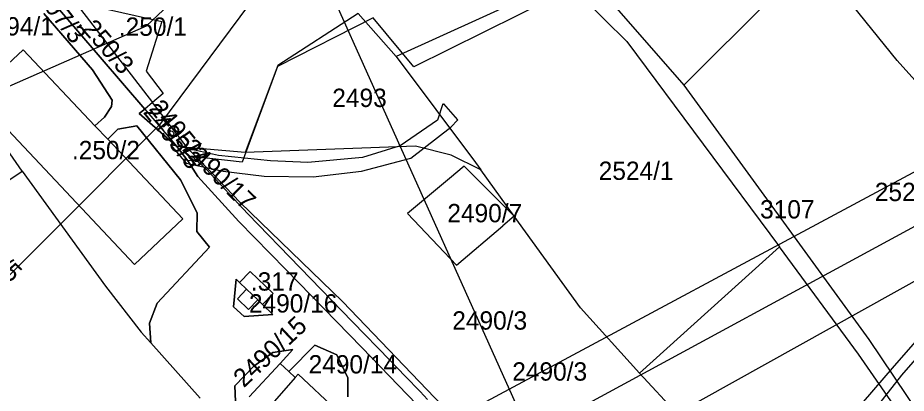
# Model space of a CAD drawing. Extents: x -564810 to -550519, y -1045831 to -1034011.
# Drawn here: x -552674.4 to -552426.8, y -1036690.7 to -1036586.2 of the extents above; entities that cross this region are included whole.
import ezdxf

# ---------------------------------------------------------------- set-up
doc = ezdxf.new("R2010")
doc.units = 0
for name, color, linetype in [('KN stav', 7, 'Continuous'), ('Obvod KPU', 7, 'Continuous'), ('Parcelní čísla', 7, 'Continuous'), ('Polní cesty stavající', 7, 'Continuous'), ('STG', 7, 'Continuous'), ('Vedení VN', 7, 'Continuous'), ('Vrstva 14', 7, 'Continuous'), ('Vrstva 22', 7, 'Continuous'), ('Vrstva 4', 7, 'Continuous'), ('zamokř ploch', 7, 'Continuous')]:
    doc.layers.add(name, color=color, linetype=linetype)

msp = doc.modelspace()

# ---------------------------------------------------------------- linework, layer by layer
at = {"layer": 'KN stav'}
for p, q in [((-552521.13, -1036567.93), (-552488.83, -1036604.94)), ((-552452.72, -1036569.02), (-552488.83, -1036604.94)), ((-552429.32, -1036598.11), (-552452.72, -1036569.02)), ((-552666.93, -1036570.83), (-552636.89, -1036609.78)), ((-552522.08, -1036575.68), (-552569.02, -1036596.97)), ((-552522.08, -1036575.68), (-552504.73, -1036592.77)), ((-552639.06, -1036611.61), (-552663.88, -1036582.67)), ((-552663.88, -1036582.67), (-552639.06, -1036611.61)), ((-552649.18, -1036583.91), (-552634.32, -1036587.23)), ((-552667.19, -1036585.02), (-552653.58, -1036600.65)), ((-552653.58, -1036600.65), (-552667.19, -1036585.02)), ((-552579.6, -1036584.98), (-552601.99, -1036599.47)), ((-552579.6, -1036584.98), (-552569.02, -1036596.97)), ((-552634.32, -1036587.23), (-552638.6, -1036601.05)), ((-552673.21, -1036628.87), (-552700.26, -1036590.08)), ((-552504.73, -1036592.77), (-552462.16, -1036649.9)), ((-552672.88, -1036595.1), (-552678.55, -1036600.45)), ((-552652.94, -1036616.22), (-552672.88, -1036595.1)), ((-552569.02, -1036596.97), (-552546.86, -1036626.46)), ((-552387.23, -1036645.05), (-552429.32, -1036598.11)), ((-552653.58, -1036600.65), (-552648.16, -1036609.12)), ((-552648.16, -1036609.12), (-552653.58, -1036600.65)), ((-552638.6, -1036601.05), (-552633.94, -1036607.3)), ((-552601.99, -1036599.47), (-552611.04, -1036623.68)), ((-552488.83, -1036604.94), (-552437.23, -1036675.67)), ((-552686.44, -1036607.59), (-552641.85, -1036654.81)), ((-552633.94, -1036607.3), (-552636.89, -1036609.78)), ((-552648.31, -1036610.88), (-552650.21, -1036613.82)), ((-552650.21, -1036613.82), (-552648.31, -1036610.88)), ((-552648.16, -1036609.12), (-552648.31, -1036610.88)), ((-552648.31, -1036610.88), (-552648.16, -1036609.12)), ((-552636.89, -1036609.78), (-552639.06, -1036611.61)), ((-552627.23, -1036622.3), (-552636.89, -1036609.78)), ((-552650.21, -1036613.82), (-552652.94, -1036616.22)), ((-552652.94, -1036616.22), (-552650.21, -1036613.82)), ((-552639.06, -1036611.61), (-552640.56, -1036612.87)), ((-552640.56, -1036612.87), (-552639.06, -1036611.61)), ((-552640.56, -1036612.87), (-552630.1, -1036622.05)), ((-552630.1, -1036622.05), (-552640.56, -1036612.87)), ((-552639.06, -1036611.61), (-552630.1, -1036622.05)), ((-552652.94, -1036616.22), (-552649.36, -1036620.01)), ((-552649.36, -1036620.01), (-552652.94, -1036616.22)), ((-552649.36, -1036620.01), (-552646.54, -1036617.2)), ((-552646.54, -1036617.2), (-552649.36, -1036620.01)), ((-552646.54, -1036617.2), (-552641.26, -1036616.31)), ((-552641.26, -1036616.31), (-552646.54, -1036617.2)), ((-552641.26, -1036616.31), (-552629.1, -1036631.26)), ((-552629.1, -1036631.26), (-552641.26, -1036616.31)), ((-552628.45, -1036642.16), (-552649.36, -1036620.01)), ((-552630.1, -1036622.05), (-552627.02, -1036626.01)), ((-552627.23, -1036622.3), (-552630.1, -1036622.05)), ((-552627.02, -1036626.01), (-552630.1, -1036622.05)), ((-552611.04, -1036623.68), (-552627.23, -1036622.3)), ((-552627.23, -1036622.3), (-552624.06, -1036625.59)), ((-552563.59, -1036621.89), (-552611.04, -1036623.68)), ((-552553.62, -1036624.42), (-552563.59, -1036621.89)), ((-552624.06, -1036625.59), (-552627.02, -1036626.01)), ((-552627.02, -1036626.01), (-552624.29, -1036630.37)), ((-552624.29, -1036630.37), (-552627.02, -1036626.01)), ((-552624.06, -1036625.59), (-552620.57, -1036629.2)), ((-552545.4, -1036628.49), (-552553.62, -1036624.42)), ((-552550.07, -1036627.48), (-552554.15, -1036630.89)), ((-552536.07, -1036641.38), (-552550.07, -1036627.48)), ((-552546.86, -1036626.46), (-552545.4, -1036628.49)), ((-552536.07, -1036641.38), (-552545.4, -1036628.49)), ((-552692.05, -1036641.54), (-552673.21, -1036628.87)), ((-552673.21, -1036628.87), (-552650, -1036660.9)), ((-552624.29, -1036630.37), (-552612.78, -1036642.86)), ((-552612.78, -1036642.86), (-552624.29, -1036630.37)), ((-552620.57, -1036629.2), (-552612.44, -1036637.62)), ((-552554.15, -1036630.89), (-552565.78, -1036640.63)), ((-552629.1, -1036631.26), (-552624.41, -1036640.51)), ((-552624.41, -1036640.51), (-552629.1, -1036631.26)), ((-552612.44, -1036637.62), (-552583.96, -1036665.16)), ((-552624.41, -1036640.51), (-552624.56, -1036645.64)), ((-552624.56, -1036645.64), (-552624.41, -1036640.51)), ((-552565.78, -1036640.63), (-552552.13, -1036655.03)), ((-552641.85, -1036654.81), (-552628.45, -1036642.16)), ((-552612.78, -1036642.86), (-552599.75, -1036656.25)), ((-552599.75, -1036656.25), (-552612.78, -1036642.86)), ((-552536.07, -1036641.38), (-552539.24, -1036644.08)), ((-552517.61, -1036666.93), (-552536.07, -1036641.38)), ((-552624.56, -1036645.64), (-552621.04, -1036650.04)), ((-552621.04, -1036650.04), (-552624.56, -1036645.64)), ((-552552.13, -1036655.03), (-552539.24, -1036644.08)), ((-552621.04, -1036650.04), (-552635.56, -1036665.6)), ((-552635.56, -1036665.6), (-552621.04, -1036650.04)), ((-552462.16, -1036649.9), (-552501.17, -1036685.07)), ((-552440.18, -1036679.82), (-552462.16, -1036649.9)), ((-552609.67, -1036656.75), (-552612.64, -1036659.84)), ((-552612.64, -1036659.84), (-552609.67, -1036656.75)), ((-552603.26, -1036662.92), (-552609.67, -1036656.75)), ((-552609.67, -1036656.75), (-552603.26, -1036662.92)), ((-552599.75, -1036656.25), (-552578.56, -1036677.9)), ((-552578.56, -1036677.9), (-552599.75, -1036656.25)), ((-552613.57, -1036658.94), (-552614.27, -1036666.61)), ((-552614.27, -1036666.61), (-552613.57, -1036658.94)), ((-552612.64, -1036659.84), (-552613.57, -1036658.94)), ((-552613.57, -1036658.94), (-552612.64, -1036659.84)), ((-552612.64, -1036659.84), (-552610.66, -1036661.75)), ((-552650, -1036660.9), (-552640.04, -1036673.68)), ((-552610.66, -1036661.75), (-552613.18, -1036664.37)), ((-552606.23, -1036666.01), (-552603.26, -1036662.92)), ((-552603.26, -1036662.92), (-552606.23, -1036666.01)), ((-552635.56, -1036665.6), (-552637.76, -1036671.18)), ((-552637.76, -1036671.18), (-552635.56, -1036665.6)), ((-552613.18, -1036664.37), (-552610.09, -1036667.34)), ((-552610.09, -1036667.34), (-552607.57, -1036664.72)), ((-552607.57, -1036664.72), (-552606.23, -1036666.01)), ((-552583.96, -1036665.16), (-552523.58, -1036727.96)), ((-552614.27, -1036666.61), (-552611.36, -1036669.34)), ((-552611.36, -1036669.34), (-552614.27, -1036666.61)), ((-552603.34, -1036668.79), (-552606.23, -1036666.01)), ((-552606.23, -1036666.01), (-552603.34, -1036668.79)), ((-552501.17, -1036685.07), (-552517.61, -1036666.93)), ((-552611.36, -1036669.34), (-552603.34, -1036668.79)), ((-552603.34, -1036668.79), (-552611.36, -1036669.34)), ((-552637.76, -1036671.18), (-552637.37, -1036676.66)), ((-552637.37, -1036676.66), (-552637.76, -1036671.18)), ((-552640.04, -1036673.68), (-552637.37, -1036676.66)), ((-552437.23, -1036675.67), (-552404.76, -1036723.92)), ((-552637.37, -1036676.66), (-552623.59, -1036692)), ((-552623.59, -1036692), (-552637.37, -1036676.66)), ((-552591.61, -1036677.29), (-552598.91, -1036684.6)), ((-552598.91, -1036684.6), (-552591.61, -1036677.29)), ((-552585.47, -1036679.96), (-552591.61, -1036677.29)), ((-552591.61, -1036677.29), (-552585.47, -1036679.96)), ((-552578.56, -1036677.9), (-552554.7, -1036702.51)), ((-552554.7, -1036702.51), (-552578.56, -1036677.9)), ((-552603.35, -1036679.29), (-552608.68, -1036683.16)), ((-552608.68, -1036683.16), (-552603.35, -1036679.29)), ((-552597.75, -1036678.49), (-552603.35, -1036679.29)), ((-552603.35, -1036679.29), (-552597.75, -1036678.49)), ((-552601.26, -1036682.4), (-552597.75, -1036678.49)), ((-552597.75, -1036678.49), (-552601.26, -1036682.4)), ((-552582.4, -1036686.36), (-552585.47, -1036679.96)), ((-552585.47, -1036679.96), (-552582.4, -1036686.36)), ((-552406.48, -1036728.18), (-552440.18, -1036679.82)), ((-552609.96, -1036691.65), (-552601.26, -1036682.4)), ((-552598.91, -1036684.6), (-552601.26, -1036682.4)), ((-552601.26, -1036682.4), (-552598.91, -1036684.6)), ((-552608.68, -1036683.16), (-552613.89, -1036688.63)), ((-552613.89, -1036688.63), (-552608.68, -1036683.16)), ((-552598.91, -1036684.6), (-552597.14, -1036686.26)), ((-552597.14, -1036686.26), (-552596.27, -1036685.33)), ((-552596.27, -1036685.33), (-552585.81, -1036695.16)), ((-552490.27, -1036696.79), (-552501.17, -1036685.07)), ((-552582.4, -1036691.7), (-552582.4, -1036686.36)), ((-552582.4, -1036686.36), (-552582.4, -1036691.7)), ((-552613.89, -1036688.63), (-552613.62, -1036695.17)), ((-552613.62, -1036695.17), (-552613.89, -1036688.63))]:
    msp.add_line(p, q, dxfattribs=at)
at = {"layer": 'Obvod KPU'}
for p, q in [((-552523.43, -1036579.71), (-552564.02, -1036599.82)), ((-552575.37, -1036586.25), (-552602.04, -1036599.76)), ((-552564.02, -1036599.82), (-552575.37, -1036586.25)), ((-552602.04, -1036599.76), (-552611.89, -1036626.38)), ((-552611.89, -1036626.38), (-552625.78, -1036624.76)), ((-552625.78, -1036624.76), (-552621.96, -1036628.35)), ((-552621.96, -1036628.35), (-552610.34, -1036640.71)), ((-552610.34, -1036640.71), (-552581.11, -1036670.8)), ((-552581.11, -1036670.8), (-552570.63, -1036681.58)), ((-552570.63, -1036681.58), (-552566.47, -1036685.93)), ((-552566.47, -1036685.93), (-552562.33, -1036690.22)), ((-552562.33, -1036690.22), (-552560.23, -1036692.37))]:
    msp.add_line(p, q, dxfattribs=at)
at = {"layer": 'Polní cesty stavající'}
for p, q in [((-552555.97, -1036610.19), (-552557.42, -1036614.68)), ((-552557.42, -1036614.68), (-552567.83, -1036621.84)), ((-552564.88, -1036625.27), (-552553.77, -1036616.61)), ((-552618.44, -1036624.55), (-552631.84, -1036621.54)), ((-552631.84, -1036621.54), (-552627.52, -1036626.68)), ((-552567.83, -1036621.84), (-552578.39, -1036625.1)), ((-552603.98, -1036625.98), (-552618.44, -1036624.55)), ((-552593.63, -1036626.45), (-552603.98, -1036625.98)), ((-552578.39, -1036625.1), (-552593.63, -1036626.45)), ((-552578.65, -1036628.91), (-552564.88, -1036625.27)), ((-552379.18, -1036624.46), (-552430.72, -1036683.66)), ((-552627.52, -1036626.68), (-552617.16, -1036628.86)), ((-552428.05, -1036685.61), (-552376.84, -1036626.88)), ((-552617.16, -1036628.86), (-552605.76, -1036630.29)), ((-552605.76, -1036630.29), (-552592.12, -1036630.48)), ((-552592.12, -1036630.48), (-552578.65, -1036628.91)), ((-552430.72, -1036683.66), (-552461.62, -1036719.27)), ((-552458.13, -1036723.66), (-552428.05, -1036685.61))]:
    msp.add_line(p, q, dxfattribs=at)
msp.add_lwpolyline([(-552553.77, -1036616.61), (-552551.81, -1036614.61), (-552555.68, -1036610.13)], dxfattribs=at)
msp.add_arc((-552555.88, -1036609.9), 0.3, 252.1423, 310.7961, dxfattribs=at)
at = {"layer": 'STG'}
for points in [[(-552406.18, -1036240.18), (-552442.92, -1036277.85), (-552463.13, -1036323.79), (-552479.67, -1036372.48), (-552509.06, -1036422.1), (-552551.31, -1036504.79), (-552576.11, -1036536.95), (-552634.9, -1036615.96), (-552691.85, -1036672.93), (-552770.85, -1036728.98), (-552832.39, -1036818.1), (-552837.9, -1036875.06), (-552831.47, -1036931.11)], [(-553086.83, -1037509.03), (-553102.44, -1037299.55), (-553086.83, -1037209.51), (-553071.21, -1037131.41), (-553050.08, -1037031.26), (-553047.33, -1036952.24), (-553054.68, -1036883.33), (-553078.56, -1036837.39), (-553119.89, -1036809.83), (-553157.55, -1036794.21), (-553196.13, -1036789.62), (-553152.96, -1036760.21), (-553125.41, -1036746.43), (-553070.29, -1036720.71), (-552977.52, -1036697.74), (-552896.69, -1036677.52), (-552848, -1036668.34), (-552776.36, -1036649.96), (-552684.5, -1036608.61), (-552638.57, -1036588.4), (-552609.18, -1036560.84), (-552571.52, -1036514.9), (-552546.72, -1036489.17)]]:
    msp.add_lwpolyline(points, dxfattribs=at)
at = {"layer": 'Vedení VN'}
for p, q in [((-552557.63, -1036700.28), (-552350.98, -1036589.68)), ((-552335.44, -1036596.04), (-552546.32, -1036710.17))]:
    msp.add_line(p, q, dxfattribs=at)
msp.add_lwpolyline([(-552338.48, -1036611.68), (-552484.37, -1036692.77), (-552546.32, -1036724.04)], dxfattribs=at)
at = {"layer": 'Vrstva 14'}
msp.add_lwpolyline([(-551754.89, -1038428.38), (-553519.59, -1034507.17), (-553502.09, -1034572.44)], dxfattribs=at)
at = {"layer": 'Vrstva 4'}
for p, q in [((-552610.66, -1036661.74), (-552607.57, -1036664.72)), ((-552597.14, -1036686.26), (-552605.51, -1036695.83))]:
    msp.add_line(p, q, dxfattribs=at)
at = {"layer": 'zamokř ploch'}
msp.add_line((-552631.7, -1036619.17), (-552630.1, -1036619.17), dxfattribs=at)
msp.add_circle((-552631.7, -1036618.42), 0.75, dxfattribs=at)

# ---------------------------------------------------------------- texts
at = {"layer": 'Parcelní čísla'}
for s, rotation, p in [('3097/3', 307.8459, (-552671.85, -1036577.33)), ('2495/3', 308.8201, (-552639.68, -1036612.54)), ('2495/2', 309.5919, (-552638.07, -1036611.59)), ('2490/17', 315.8657, (-552628.88, -1036622.94)), ('2431/5', 316.4219, (-552691.38, -1036645.83)), ('2490/15', 43.1417, (-552611.42, -1036689.31))]:
    msp.add_text(s, height=5.1, rotation=rotation, dxfattribs=at).set_placement(p)
for s, p in [('2494/1', (-552685.23, -1036591.12)), ('2493', (-552586.78, -1036611.02)), ('2524/1', (-552512.53, -1036631.31)), ('2523/2', (-552435.59, -1036637.2)), ('2490/7', (-552554.71, -1036643.1)), ('3107', (-552467.57, -1036642.04)), ('2490/16', (-552610, -1036668.22)), ('2490/3', (-552553.34, -1036672.97)), ('2490/14', (-552593.38, -1036685.17)), ('2490/3', (-552536.62, -1036687.16))]:
    msp.add_text(s, height=5.1, dxfattribs=at).set_placement(p)
at = {"layer": 'Vrstva 22'}
for s, p in [('.250/1', (-552646.25, -1036591.21)), ('.250/2', (-552659.33, -1036625.55)), ('.317', (-552609.45, -1036662.11))]:
    msp.add_text(s, height=5.1, dxfattribs=at).set_placement(p)
msp.add_text('.250/3', height=5.1, rotation=311.0067, dxfattribs=at).set_placement((-552657.93, -1036588))

doc.saveas('drawing.dxf')
